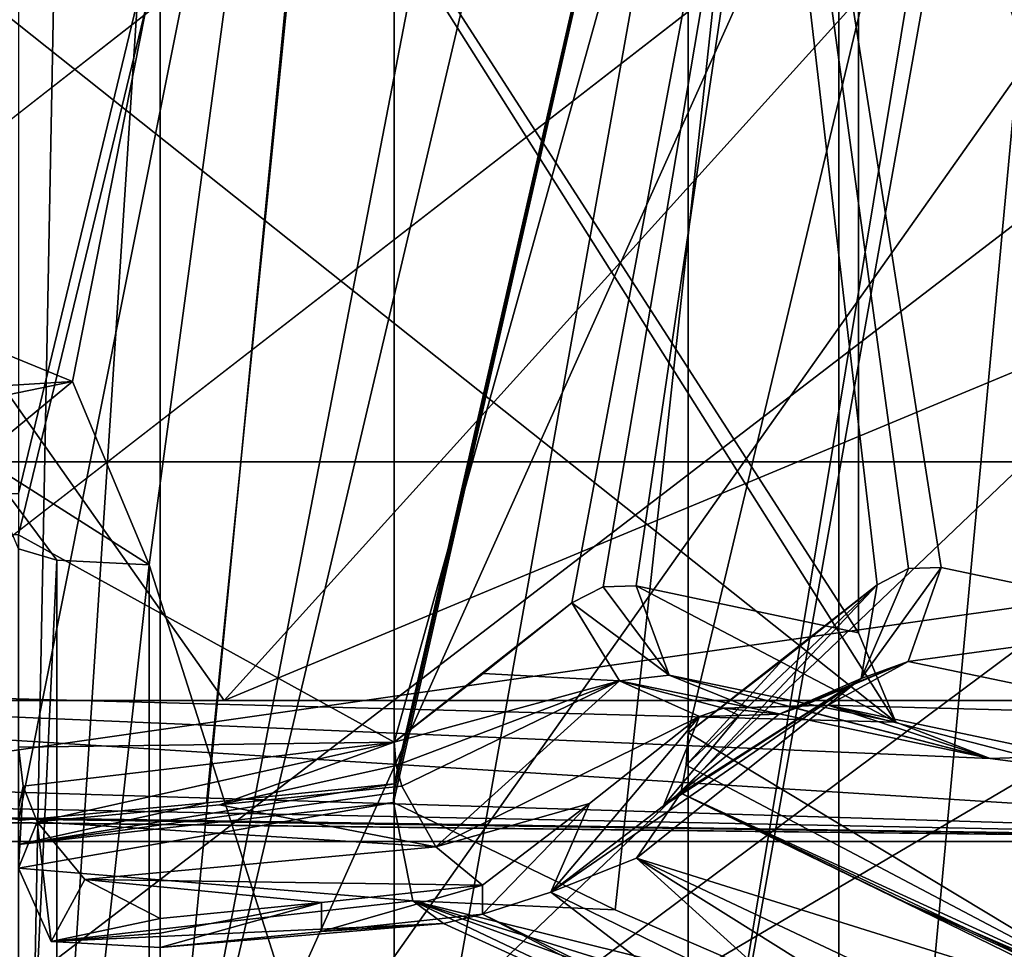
# Model space of a CAD drawing. Header units: millimetres. Extents: x -110 to 100, y -43 to 80.
# Tile 544 of 656: x -64.199 to -63.445, y 25.74 to 26.452. Entities that reach past the tile are written whole.
import ezdxf

# ---------------------------------------------------------------- set-up
doc = ezdxf.new("R2010")
doc.units = ezdxf.units.MM
doc.header["$LTSCALE"] = 65.185185
for name, color, linetype in [('1023', 7, 'CONTINUOUS'), ('1024', 7, 'CONTINUOUS'), ('1026', 7, 'CONTINUOUS'), ('1079', 7, 'CONTINUOUS'), ('1088', 7, 'CONTINUOUS'), ('328', 7, 'CONTINUOUS'), ('337', 7, 'CONTINUOUS'), ('4520', 7, 'CONTINUOUS'), ('4726', 7, 'CONTINUOUS'), ('5211', 7, 'CONTINUOUS'), ('5216', 7, 'CONTINUOUS'), ('5221', 7, 'CONTINUOUS'), ('5223', 7, 'CONTINUOUS'), ('5225', 7, 'CONTINUOUS'), ('5228', 7, 'CONTINUOUS'), ('5230', 7, 'CONTINUOUS'), ('5233', 7, 'CONTINUOUS'), ('5235', 7, 'CONTINUOUS'), ('5236', 7, 'CONTINUOUS'), ('5238', 7, 'CONTINUOUS'), ('5240', 7, 'CONTINUOUS'), ('5241', 7, 'CONTINUOUS'), ('5243', 7, 'CONTINUOUS'), ('5350', 7, 'CONTINUOUS'), ('5378', 7, 'CONTINUOUS'), ('5428', 7, 'CONTINUOUS'), ('5871', 7, 'CONTINUOUS'), ('5872', 7, 'CONTINUOUS'), ('5879', 7, 'CONTINUOUS'), ('5880', 7, 'CONTINUOUS'), ('5931', 7, 'CONTINUOUS'), ('5932', 7, 'CONTINUOUS'), ('5942', 7, 'CONTINUOUS'), ('5943', 7, 'CONTINUOUS'), ('5946', 7, 'CONTINUOUS'), ('5947', 7, 'CONTINUOUS')]:
    doc.layers.add(name, color=color, linetype=linetype)

msp = doc.modelspace()

# ---------------------------------------------------------------- linework, layer by layer
at = {"layer": '1023', "linetype": 'CONTINUOUS'}
for points in [[(-65.5, 25, 168.05), (-61.51355, 25.93103, 168.05), (-65.5, 25.93103, 172.03645), (-65.5, 25, 168.05)], [(-65.5, 25.93103, 172.03645), (-61.51355, 25.93103, 168.05), (-64.04247, 25.93103, 171.76044), (-65.5, 25.93103, 172.03645)], [(-64.04247, 25.93103, 171.76044), (-61.51355, 25.93103, 168.05), (-62.76137, 25.93103, 170.94684), (-64.04247, 25.93103, 171.76044)]]:
    msp.add_3dface(points, dxfattribs=at)
at = {"layer": '1024', "linetype": 'CONTINUOUS'}
for points in [[(-65.5, 25, 87.05), (-61.51355, 25.93103, 87.05), (-65.5, 25, 168.05), (-65.5, 25, 87.05)], [(-61.51355, 25.93103, 87.05), (-61.51355, 25.93103, 168.05), (-65.5, 25, 168.05), (-61.51355, 25.93103, 87.05)]]:
    msp.add_3dface(points, dxfattribs=at)
at = {"layer": '1026', "linetype": 'CONTINUOUS'}
for points in [[(-62.17192, 28, 180.4566), (-65.5, 28, 180.89523), (-64.04247, 25.93103, 171.76044), (-62.17192, 28, 180.4566)], [(-65.5, 28, 180.89523), (-65.5, 25.93103, 172.03645), (-64.04247, 25.93103, 171.76044), (-65.5, 28, 180.89523)], [(-59.071, 28, 179.17061), (-62.17192, 28, 180.4566), (-64.04247, 25.93103, 171.76044), (-59.071, 28, 179.17061)], [(-59.071, 28, 179.17061), (-64.04247, 25.93103, 171.76044), (-62.76137, 25.93103, 170.94684), (-59.071, 28, 179.17061)]]:
    msp.add_3dface(points, dxfattribs=at)
at = {"layer": '1079', "color": 7, "linetype": 'CONTINUOUS', "true_color": 0x858787}
for points in [[(-62.65485, 26.11376, 274.72482), (-68.07247, 25.34019, 275.66535), (-68.34515, 26.11376, 274.72482), (-62.65485, 26.11376, 274.72482)], [(-62.92753, 25.34019, 275.66535), (-68.07247, 25.34019, 275.66535), (-62.65485, 26.11376, 274.72482), (-62.92753, 25.34019, 275.66535)]]:
    msp.add_3dface(points, dxfattribs=at)
at = {"layer": '1088', "color": 7, "linetype": 'CONTINUOUS', "true_color": 0x858787}
for points in [[(-68.43566, 26.78165, 274.36216), (-62.56434, 26.78165, 274.36216), (-68.34515, 26.11376, 274.72482), (-68.43566, 26.78165, 274.36216)], [(-62.56434, 26.78165, 274.36216), (-62.65485, 26.11376, 274.72482), (-68.34515, 26.11376, 274.72482), (-62.56434, 26.78165, 274.36216)]]:
    msp.add_3dface(points, dxfattribs=at)
at = {"layer": '328', "linetype": 'CONTINUOUS'}
for points in [[(-109.5, -10, 87.05), (98.5, -10, 87.05), (-85.25882, 28.03408, 87.05), (-109.5, -10, 87.05)], [(98.5, -10, 87.05), (-85, 28, 87.05), (-85.25882, 28.03408, 87.05), (98.5, -10, 87.05)], [(-85, 28, 87.05), (98.5, -10, 87.05), (-65.5, 25, 87.05), (-85, 28, 87.05)], [(-65.5, 25, 87.05), (98.5, -10, 87.05), (-61.51355, 25.93103, 87.05), (-65.5, 25, 87.05)]]:
    msp.add_3dface(points, dxfattribs=at)
at = {"layer": '337', "linetype": 'CONTINUOUS'}
for points in [[(16.41953, 34.51651, 84.55), (-107.5, -7.5, 84.55), (16.4169, 34.607, 84.55), (16.41953, 34.51651, 84.55)], [(16.4169, 34.607, 84.55), (-107.5, -7.5, 84.55), (-39.7766, 16.16667, 84.55), (16.4169, 34.607, 84.55)], [(16.42691, 34.42922, 84.55), (-107.5, -7.5, 84.55), (16.41953, 34.51651, 84.55), (16.42691, 34.42922, 84.55)], [(16.43915, 34.34503, 84.55), (-107.5, -7.5, 84.55), (16.42691, 34.42922, 84.55), (16.43915, 34.34503, 84.55)], [(16.45574, 34.26444, 84.55), (-107.5, -7.5, 84.55), (16.43915, 34.34503, 84.55), (16.45574, 34.26444, 84.55)], [(16.47656, 34.18764, 84.55), (-107.5, -7.5, 84.55), (16.45574, 34.26444, 84.55), (16.47656, 34.18764, 84.55)], [(16.5, 32.51281, 84.55), (-107.5, -7.5, 84.55), (16.47656, 34.18764, 84.55), (16.5, 32.51281, 84.55)], [(16.5, 32.0142, 84.55), (-107.5, -7.5, 84.55), (16.5, 32.51281, 84.55), (16.5, 32.0142, 84.55)], [(-107.5, -7.5, 84.55), (-61.26192, 28.67946, 84.55), (-56, 32.41667, 84.55), (-107.5, -7.5, 84.55)], [(-56, 32, 84.55), (-107.5, -7.5, 84.55), (-56, 32.41667, 84.55), (-56, 32, 84.55)], [(16.5, 29.9865, 84.55), (-107.5, -7.5, 84.55), (16.5, 32.0142, 84.55), (16.5, 29.9865, 84.55)], [(-56, 27.41667, 84.55), (-107.5, -7.5, 84.55), (-56, 32, 84.55), (-56, 27.41667, 84.55)], [(16.5, 29.48788, 84.55), (-107.5, -7.5, 84.55), (16.5, 29.9865, 84.55), (16.5, 29.48788, 84.55)], [(16.5, 27.46018, 84.55), (-107.5, -7.5, 84.55), (16.5, 29.48788, 84.55), (16.5, 27.46018, 84.55)], [(-51.53191, 25.75, 84.55), (-107.5, -7.5, 84.55), (-51.53191, 28.875, 84.55), (-51.53191, 25.75, 84.55)], [(-51.53191, 28.875, 84.55), (-107.5, -7.5, 84.55), (-56, 26.79167, 84.55), (-51.53191, 28.875, 84.55)], [(-61.26192, 28.67946, 84.55), (-107.5, -7.5, 84.55), (-63.2715, 27.65356, 84.55), (-61.26192, 28.67946, 84.55)], [(-107.5, -7.5, 84.55), (-51, 25.75, 84.55), (-42.5, 28, 84.55), (-107.5, -7.5, 84.55)], [(-42.5, 25.91667, 84.55), (-107.5, -7.5, 84.55), (-42.5, 28, 84.55), (-42.5, 25.91667, 84.55)], [(-63.2715, 27.65356, 84.55), (-107.5, -7.5, 84.55), (-65.50001, 27.30001, 84.55), (-63.2715, 27.65356, 84.55)], [(-107.5, -7.5, 84.55), (16.5, 27.46018, 84.55), (16.5, 26.96157, 84.55), (-107.5, -7.5, 84.55)], [(-56, 26.79167, 84.55), (-107.5, -7.5, 84.55), (-56, 27.41667, 84.55), (-56, 26.79167, 84.55)], [(16.5, 25.60699, 84.55), (-107.5, -7.5, 84.55), (16.5, 26.96157, 84.55), (16.5, 25.60699, 84.55)], [(-107.5, -7.5, 84.55), (-42.5, 25.91667, 84.55), (-42.5, 25.5, 84.55), (-107.5, -7.5, 84.55)], [(-51, 25.75, 84.55), (-107.5, -7.5, 84.55), (-51.53191, 25.75, 84.55), (-51, 25.75, 84.55)]]:
    msp.add_3dface(points, dxfattribs=at)
at = {"layer": '4520', "color": 7, "linetype": 'CONTINUOUS', "true_color": 0x858787}
for points in [[(-68.00574, 25.57577, 275.84333), (-62.99426, 25.57577, 275.84333), (-68.02776, 25.82284, 275.74471), (-68.00574, 25.57577, 275.84333)], [(-68.02776, 25.82284, 275.74471), (-62.99426, 25.57577, 275.84333), (-62.97224, 25.82284, 275.74471), (-68.02776, 25.82284, 275.74471)]]:
    msp.add_3dface(points, dxfattribs=at)
at = {"layer": '4726', "color": 7, "linetype": 'CONTINUOUS', "true_color": 0x858787}
for points in [[(-64.3, 26.23329, 277.59815), (-64.15858, 26.17515, 277.60529), (-64.3, 26.16668, 277.63584), (-64.3, 26.23329, 277.59815)], [(-64.22929, 26.11715, 277.71316), (-64.3, 26.14622, 277.70959), (-64.15858, 26.17515, 277.60529), (-64.22929, 26.11715, 277.71316)], [(-64.15858, 26.17515, 277.60529), (-64.3, 26.14622, 277.70959), (-64.3, 26.16668, 277.63584), (-64.15858, 26.17515, 277.60529)], [(-64.1, 26.03478, 277.62252), (-64.22929, 26.11715, 277.71316), (-64.15858, 26.17515, 277.60529), (-64.1, 26.03478, 277.62252)], [(-64.2, 26.04697, 277.72178), (-64.22929, 26.11715, 277.71316), (-64.17071, 26.03835, 277.6516), (-64.2, 26.04697, 277.72178)], [(-64.22929, 26.11715, 277.71316), (-64.1, 26.03478, 277.62252), (-64.17071, 26.03835, 277.6516), (-64.22929, 26.11715, 277.71316)]]:
    msp.add_3dface(points, dxfattribs=at)
at = {"layer": '5211', "color": 7, "linetype": 'CONTINUOUS', "true_color": 0x858787}
for points in [[(-64.16763, 26.75782, 289.32776), (-64.2, 26.82301, 289.29346), (-64.2, 25.06508, 283.67582), (-64.16763, 26.75782, 289.32776)], [(-64.09146, 26.73484, 289.33985), (-64.16763, 26.75782, 289.32776), (-64.2, 25.06508, 283.67582), (-64.09146, 26.73484, 289.33985)], [(-64.09146, 26.73484, 289.33985), (-64.2, 25.06508, 283.67582), (-64.09142, 25.48103, 286.21775), (-64.09146, 26.73484, 289.33985)]]:
    msp.add_3dface(points, dxfattribs=at)
at = {"layer": '5216', "color": 7, "linetype": 'CONTINUOUS', "true_color": 0x858787}
for points in [[(-64.2, 26.04697, 277.72178), (-64.17071, 26.03835, 277.6516), (-64.2, 25.41176, 277.79977), (-64.2, 26.04697, 277.72178)], [(-64.2, 25.41176, 277.79977), (-64.17071, 26.03835, 277.6516), (-64.17071, 25.40315, 277.72959), (-64.2, 25.41176, 277.79977)], [(-64.17071, 26.03835, 277.6516), (-64.1, 26.03478, 277.62252), (-64.17071, 25.40315, 277.72959), (-64.17071, 26.03835, 277.6516)], [(-64.1, 26.03478, 277.62252), (-64.1, 25.39958, 277.70052), (-64.17071, 25.40315, 277.72959), (-64.1, 26.03478, 277.62252)]]:
    msp.add_3dface(points, dxfattribs=at)
at = {"layer": '5221', "color": 7, "linetype": 'CONTINUOUS', "true_color": 0x858787}
for points in [[(-63.91287, 25.85287, 276.45498), (-63.89787, 25.77752, 276.41676), (-63.74292, 25.77062, 276.76165), (-63.91287, 25.85287, 276.45498)], [(-63.5257, 25.60087, 277.04977), (-63.56709, 25.65641, 277.06659), (-63.89787, 25.77752, 276.41676), (-63.5257, 25.60087, 277.04977)], [(-63.87442, 25.76022, 276.37296), (-63.5257, 25.60087, 277.04977), (-63.89787, 25.77752, 276.41676), (-63.87442, 25.76022, 276.37296)], [(-63.89787, 25.77752, 276.41676), (-63.56709, 25.65641, 277.06659), (-63.57047, 25.67564, 277.07013), (-63.89787, 25.77752, 276.41676)], [(-63.74292, 25.77062, 276.76165), (-63.89787, 25.77752, 276.41676), (-63.57165, 25.69647, 277.06963), (-63.74292, 25.77062, 276.76165)], [(-63.57165, 25.69647, 277.06963), (-63.89787, 25.77752, 276.41676), (-63.57047, 25.67564, 277.07013), (-63.57165, 25.69647, 277.06963)], [(-63.84452, 25.76728, 276.32171), (-63.5257, 25.60087, 277.04977), (-63.87442, 25.76022, 276.37296), (-63.84452, 25.76728, 276.32171)], [(-63.5257, 25.60087, 277.04977), (-63.84452, 25.76728, 276.32171), (-63.63983, 25.6675, 276.69117), (-63.5257, 25.60087, 277.04977)]]:
    msp.add_3dface(points, dxfattribs=at)
at = {"layer": '5223', "color": 7, "linetype": 'CONTINUOUS', "true_color": 0x858787}
for points in [[(-64.05607, 25.85244, 276.45605), (-64.2, 25.82071, 276.45825), (-63.91229, 25.86719, 276.45424), (-64.05607, 25.85244, 276.45605)], [(-63.91229, 25.86719, 276.45424), (-64.2, 25.82071, 276.45825), (-63.91243, 25.86008, 276.45486), (-63.91229, 25.86719, 276.45424)], [(-64.2, 25.82071, 276.45825), (-63.91287, 25.85287, 276.45498), (-63.91243, 25.86008, 276.45486), (-64.2, 25.82071, 276.45825)], [(-63.89787, 25.77752, 276.41676), (-63.91287, 25.85287, 276.45498), (-64.2, 25.80253, 276.45547), (-63.89787, 25.77752, 276.41676)], [(-64.2, 25.80253, 276.45547), (-63.91287, 25.85287, 276.45498), (-64.2, 25.82071, 276.45825), (-64.2, 25.80253, 276.45547)], [(-64.2, 25.8391, 276.45769), (-64.2, 25.82071, 276.45825), (-64.05607, 25.85244, 276.45605), (-64.2, 25.8391, 276.45769)], [(-64.17483, 25.74629, 276.41472), (-63.89787, 25.77752, 276.41676), (-64.2, 25.80253, 276.45547), (-64.17483, 25.74629, 276.41472)], [(-63.87442, 25.76022, 276.37296), (-63.89787, 25.77752, 276.41676), (-64.17483, 25.74629, 276.41472), (-63.87442, 25.76022, 276.37296)], [(-63.84452, 25.76728, 276.32171), (-63.87442, 25.76022, 276.37296), (-63.96788, 25.75406, 276.32333), (-63.84452, 25.76728, 276.32171)], [(-64.09146, 25.74184, 276.32483), (-63.87442, 25.76022, 276.37296), (-64.17483, 25.74629, 276.41472), (-64.09146, 25.74184, 276.32483)], [(-63.87442, 25.76022, 276.37296), (-64.09146, 25.74184, 276.32483), (-63.96788, 25.75406, 276.32333), (-63.87442, 25.76022, 276.37296)]]:
    msp.add_3dface(points, dxfattribs=at)
at = {"layer": '5225', "color": 7, "linetype": 'CONTINUOUS', "true_color": 0x858787}
for points in [[(-64.2, 25.89516, 276.18885), (-64.19628, 25.86518, 276.19253), (-64.2, 25.84827, 276.32196), (-64.2, 25.89516, 276.18885)], [(-64.18567, 25.83789, 276.19588), (-64.2, 25.80253, 276.45547), (-64.19628, 25.86518, 276.19253), (-64.18567, 25.83789, 276.19588)], [(-64.19628, 25.86518, 276.19253), (-64.2, 25.80253, 276.45547), (-64.2, 25.84827, 276.32196), (-64.19628, 25.86518, 276.19253)], [(-64.17483, 25.74629, 276.41472), (-64.2, 25.80253, 276.45547), (-64.18567, 25.83789, 276.19588), (-64.17483, 25.74629, 276.41472)], [(-64.14919, 25.79371, 276.21435), (-64.17483, 25.74629, 276.41472), (-64.18567, 25.83789, 276.19588), (-64.14919, 25.79371, 276.21435)], [(-64.09146, 25.76389, 276.26131), (-64.17483, 25.74629, 276.41472), (-64.14919, 25.79371, 276.21435), (-64.09146, 25.76389, 276.26131)], [(-64.17483, 25.74629, 276.41472), (-64.09146, 25.76389, 276.26131), (-64.09146, 25.75284, 276.29306), (-64.17483, 25.74629, 276.41472)], [(-64.09146, 25.74184, 276.32483), (-64.17483, 25.74629, 276.41472), (-64.09146, 25.75284, 276.29306), (-64.09146, 25.74184, 276.32483)]]:
    msp.add_3dface(points, dxfattribs=at)
at = {"layer": '5228', "color": 7, "linetype": 'CONTINUOUS', "true_color": 0x858787}
for points in [[(-63.90633, 25.86541, 276.19251), (-63.88026, 25.81882, 276.21245), (-64.04593, 25.85099, 276.19428), (-63.90633, 25.86541, 276.19251)], [(-63.88026, 25.81882, 276.21245), (-64.18567, 25.83789, 276.19588), (-64.04593, 25.85099, 276.19428), (-63.88026, 25.81882, 276.21245)], [(-64.14919, 25.79371, 276.21435), (-64.18567, 25.83789, 276.19588), (-63.88026, 25.81882, 276.21245), (-64.14919, 25.79371, 276.21435)], [(-63.84452, 25.78939, 276.25818), (-64.14919, 25.79371, 276.21435), (-63.88026, 25.81882, 276.21245), (-63.84452, 25.78939, 276.25818)], [(-64.09146, 25.76389, 276.26131), (-64.14919, 25.79371, 276.21435), (-63.96788, 25.77613, 276.2598), (-64.09146, 25.76389, 276.26131)], [(-64.14919, 25.79371, 276.21435), (-63.84452, 25.78939, 276.25818), (-63.96788, 25.77613, 276.2598), (-64.14919, 25.79371, 276.21435)]]:
    msp.add_3dface(points, dxfattribs=at)
at = {"layer": '5230', "color": 7, "linetype": 'CONTINUOUS', "true_color": 0x858787}
for points in [[(-63.77613, 26.00562, 275.93769), (-63.73979, 25.94588, 275.93128), (-63.84405, 25.95164, 276.06284), (-63.77613, 26.00562, 275.93769)], [(-63.84405, 25.95164, 276.06284), (-63.73979, 25.94588, 275.93128), (-63.91229, 25.89899, 276.18838), (-63.84405, 25.95164, 276.06284)], [(-63.91229, 25.89899, 276.18838), (-63.73979, 25.94588, 275.93128), (-63.91072, 25.88122, 276.19056), (-63.91229, 25.89899, 276.18838)], [(-63.73979, 25.94588, 275.93128), (-63.90633, 25.86541, 276.19251), (-63.91072, 25.88122, 276.19056), (-63.73979, 25.94588, 275.93128)], [(-63.88026, 25.81882, 276.21245), (-63.90633, 25.86541, 276.19251), (-63.73979, 25.94588, 275.93128), (-63.88026, 25.81882, 276.21245)], [(-63.67849, 25.91859, 275.95258), (-63.88026, 25.81882, 276.21245), (-63.73979, 25.94588, 275.93128), (-63.67849, 25.91859, 275.95258)], [(-63.88026, 25.81882, 276.21245), (-63.67849, 25.91859, 275.95258), (-63.76256, 25.852, 276.10747), (-63.88026, 25.81882, 276.21245)], [(-63.84452, 25.78939, 276.25818), (-63.88026, 25.81882, 276.21245), (-63.76256, 25.852, 276.10747), (-63.84452, 25.78939, 276.25818)]]:
    msp.add_3dface(points, dxfattribs=at)
at = {"layer": '5233', "color": 7, "linetype": 'CONTINUOUS', "true_color": 0x858787}
for points in [[(-63.70172, 25.95037, 275.87346), (-63.77613, 26.00562, 275.93769), (-63.75227, 26.01809, 275.89452), (-63.70172, 25.95037, 275.87346)], [(-63.72701, 26.01869, 275.85036), (-63.70172, 25.95037, 275.87346), (-63.75227, 26.01809, 275.89452), (-63.72701, 26.01869, 275.85036)], [(-63.73979, 25.94588, 275.93128), (-63.77613, 26.00562, 275.93769), (-63.70172, 25.95037, 275.87346), (-63.73979, 25.94588, 275.93128)], [(-63.6404, 25.92553, 275.91218), (-63.73979, 25.94588, 275.93128), (-63.70172, 25.95037, 275.87346), (-63.6404, 25.92553, 275.91218)], [(-63.67849, 25.91859, 275.95258), (-63.73979, 25.94588, 275.93128), (-63.6601, 25.925, 275.93274), (-63.67849, 25.91859, 275.95258)], [(-63.73979, 25.94588, 275.93128), (-63.6404, 25.92553, 275.91218), (-63.6601, 25.925, 275.93274), (-63.73979, 25.94588, 275.93128)]]:
    msp.add_3dface(points, dxfattribs=at)
at = {"layer": '5235', "color": 7, "linetype": 'CONTINUOUS', "true_color": 0x858787}
for points in [[(-63.70172, 25.95037, 275.87346), (-63.72701, 26.01869, 275.85036), (-63.52792, 25.91421, 275.57322), (-63.70172, 25.95037, 275.87346)], [(-63.52792, 25.91421, 275.57322), (-63.72701, 26.01869, 275.85036), (-63.55674, 25.98275, 275.55765), (-63.52792, 25.91421, 275.57322)], [(-63.6404, 25.92553, 275.91218), (-63.70172, 25.95037, 275.87346), (-63.4559, 25.88658, 275.59499), (-63.6404, 25.92553, 275.91218)], [(-63.4559, 25.88658, 275.59499), (-63.70172, 25.95037, 275.87346), (-63.52792, 25.91421, 275.57322), (-63.4559, 25.88658, 275.59499)]]:
    msp.add_3dface(points, dxfattribs=at)
at = {"layer": '5236', "color": 7, "linetype": 'CONTINUOUS', "true_color": 0x858787}
for points in [[(-63.6601, 25.925, 275.93274), (-63.6404, 25.92553, 275.91218), (-63.59926, 25.92683, 275.94765), (-63.6601, 25.925, 275.93274)], [(-63.61743, 25.92042, 275.96744), (-63.6601, 25.925, 275.93274), (-63.59926, 25.92683, 275.94765), (-63.61743, 25.92042, 275.96744)], [(-63.6404, 25.92553, 275.91218), (-63.6101, 25.92644, 275.9196), (-63.59926, 25.92683, 275.94765), (-63.6404, 25.92553, 275.91218)], [(-63.6101, 25.92644, 275.9196), (-63.57983, 25.92736, 275.92714), (-63.59926, 25.92683, 275.94765), (-63.6101, 25.92644, 275.9196)], [(-63.67849, 25.91859, 275.95258), (-63.6601, 25.925, 275.93274), (-63.64795, 25.9195, 275.95995), (-63.67849, 25.91859, 275.95258)], [(-63.64795, 25.9195, 275.95995), (-63.6601, 25.925, 275.93274), (-63.61743, 25.92042, 275.96744), (-63.64795, 25.9195, 275.95995)]]:
    msp.add_3dface(points, dxfattribs=at)
at = {"layer": '5238', "color": 7, "linetype": 'CONTINUOUS', "true_color": 0x858787}
for points in [[(-63.49322, 26.03271, 275.96458), (-63.51843, 26.03209, 276.00864), (-63.55448, 25.94765, 276.01352), (-63.49322, 26.03271, 275.96458)], [(-63.51851, 25.96084, 275.95869), (-63.49322, 26.03271, 275.96458), (-63.55448, 25.94765, 276.01352), (-63.51851, 25.96084, 275.95869)], [(-63.51843, 26.03209, 276.00864), (-63.54224, 26.01962, 276.05172), (-63.55448, 25.94765, 276.01352), (-63.51843, 26.03209, 276.00864)], [(-63.61743, 25.92042, 275.96744), (-63.59926, 25.92683, 275.94765), (-63.51851, 25.96084, 275.95869), (-63.61743, 25.92042, 275.96744)], [(-63.61743, 25.92042, 275.96744), (-63.51851, 25.96084, 275.95869), (-63.55448, 25.94765, 276.01352), (-63.61743, 25.92042, 275.96744)], [(-63.59926, 25.92683, 275.94765), (-63.57983, 25.92736, 275.92714), (-63.51851, 25.96084, 275.95869), (-63.59926, 25.92683, 275.94765)]]:
    msp.add_3dface(points, dxfattribs=at)
at = {"layer": '5240', "color": 7, "linetype": 'CONTINUOUS', "true_color": 0x858787}
for points in [[(-63.49322, 26.03271, 275.96458), (-63.51851, 25.96084, 275.95869), (-63.29598, 25.99108, 275.62549), (-63.49322, 26.03271, 275.96458)], [(-63.29598, 25.99108, 275.62549), (-63.51851, 25.96084, 275.95869), (-63.32449, 25.92056, 275.62616), (-63.29598, 25.99108, 275.62549)], [(-63.51851, 25.96084, 275.95869), (-63.57983, 25.92736, 275.92714), (-63.32449, 25.92056, 275.62616), (-63.51851, 25.96084, 275.95869)], [(-63.32449, 25.92056, 275.62616), (-63.57983, 25.92736, 275.92714), (-63.39573, 25.8885, 275.61065), (-63.32449, 25.92056, 275.62616)]]:
    msp.add_3dface(points, dxfattribs=at)
at = {"layer": '5241', "color": 7, "linetype": 'CONTINUOUS', "true_color": 0x858787}
for points in [[(-63.55448, 25.94765, 276.01352), (-63.54224, 26.01962, 276.05172), (-63.69273, 25.86006, 276.31435), (-63.55448, 25.94765, 276.01352)], [(-63.69273, 25.86006, 276.31435), (-63.54224, 26.01962, 276.05172), (-63.68862, 25.8814, 276.3189), (-63.69273, 25.86006, 276.31435)], [(-63.68862, 25.8814, 276.3189), (-63.54224, 26.01962, 276.05172), (-63.61423, 25.96228, 276.1844), (-63.68862, 25.8814, 276.3189)], [(-63.68712, 25.90603, 276.3185), (-63.68862, 25.8814, 276.3189), (-63.61423, 25.96228, 276.1844), (-63.68712, 25.90603, 276.3185)], [(-63.79224, 25.78422, 276.28922), (-63.55448, 25.94765, 276.01352), (-63.72658, 25.81024, 276.29748), (-63.79224, 25.78422, 276.28922)], [(-63.55448, 25.94765, 276.01352), (-63.79224, 25.78422, 276.28922), (-63.70597, 25.85014, 276.13058), (-63.55448, 25.94765, 276.01352)], [(-63.72658, 25.81024, 276.29748), (-63.55448, 25.94765, 276.01352), (-63.69273, 25.86006, 276.31435), (-63.72658, 25.81024, 276.29748)], [(-63.61743, 25.92042, 275.96744), (-63.55448, 25.94765, 276.01352), (-63.70597, 25.85014, 276.13058), (-63.61743, 25.92042, 275.96744)]]:
    msp.add_3dface(points, dxfattribs=at)
at = {"layer": '5243', "color": 7, "linetype": 'CONTINUOUS', "true_color": 0x858787}
for points in [[(-63.72658, 25.81024, 276.29748), (-63.69273, 25.86006, 276.31435), (-63.34699, 25.6911, 276.93932), (-63.72658, 25.81024, 276.29748)], [(-63.34699, 25.6911, 276.93932), (-63.69273, 25.86006, 276.31435), (-63.34661, 25.69589, 276.93873), (-63.34699, 25.6911, 276.93932)], [(-63.34661, 25.69589, 276.93873), (-63.69273, 25.86006, 276.31435), (-63.52029, 25.77625, 276.62555), (-63.34661, 25.69589, 276.93873)], [(-63.79224, 25.78422, 276.28922), (-63.72658, 25.81024, 276.29748), (-63.58746, 25.68419, 276.65887), (-63.79224, 25.78422, 276.28922)], [(-63.39144, 25.60014, 277.01124), (-63.72658, 25.81024, 276.29748), (-63.36137, 25.63788, 276.96108), (-63.39144, 25.60014, 277.01124)], [(-63.72658, 25.81024, 276.29748), (-63.39144, 25.60014, 277.01124), (-63.58746, 25.68419, 276.65887), (-63.72658, 25.81024, 276.29748)], [(-63.36137, 25.63788, 276.96108), (-63.72658, 25.81024, 276.29748), (-63.34699, 25.6911, 276.93932), (-63.36137, 25.63788, 276.96108)], [(-63.34648, 25.70077, 276.93813), (-63.34661, 25.69589, 276.93873), (-63.52029, 25.77625, 276.62555), (-63.34648, 25.70077, 276.93813)]]:
    msp.add_3dface(points, dxfattribs=at)
at = {"layer": '5350', "color": 7, "linetype": 'CONTINUOUS', "true_color": 0x858787}
for points in [[(-63.79224, 26.74995, 289.30759), (-63.84452, 26.75928, 289.33685), (-64.09142, 25.48103, 286.21775), (-63.79224, 26.74995, 289.30759)], [(-63.84452, 26.75928, 289.33685), (-63.96788, 26.74657, 289.33841), (-64.09142, 25.48103, 286.21775), (-63.84452, 26.75928, 289.33685)], [(-63.58784, 26.60249, 288.96898), (-63.79224, 26.74995, 289.30759), (-64.09142, 25.48103, 286.21775), (-63.58784, 26.60249, 288.96898)], [(-63.96788, 26.74657, 289.33841), (-64.09146, 26.73484, 289.33985), (-64.09142, 25.48103, 286.21775), (-63.96788, 26.74657, 289.33841)], [(-63.39144, 26.47153, 288.64235), (-63.58784, 26.60249, 288.96898), (-64.09142, 25.48103, 286.21775), (-63.39144, 26.47153, 288.64235)], [(-63.43396, 25.86894, 287.19586), (-62.58984, 26.60047, 288.62652), (-64.09142, 25.48103, 286.21775), (-63.43396, 25.86894, 287.19586)], [(-62.58984, 26.60047, 288.62652), (-62.99195, 26.53051, 288.63511), (-64.09142, 25.48103, 286.21775), (-62.58984, 26.60047, 288.62652)], [(-62.99195, 26.53051, 288.63511), (-63.39144, 26.47153, 288.64235), (-64.09142, 25.48103, 286.21775), (-62.99195, 26.53051, 288.63511)], [(-63.64795, 25.9195, 275.95995), (-63.61743, 25.92042, 275.96744), (-63.70597, 25.85014, 276.13058), (-63.64795, 25.9195, 275.95995)], [(-63.67849, 25.91859, 275.95258), (-63.64795, 25.9195, 275.95995), (-63.70597, 25.85014, 276.13058), (-63.67849, 25.91859, 275.95258)], [(-63.76256, 25.852, 276.10747), (-63.67849, 25.91859, 275.95258), (-63.79224, 25.78422, 276.28922), (-63.76256, 25.852, 276.10747)], [(-63.79224, 25.78422, 276.28922), (-63.67849, 25.91859, 275.95258), (-63.70597, 25.85014, 276.13058), (-63.79224, 25.78422, 276.28922)], [(-63.43401, 25.62427, 286.45656), (-63.43396, 25.86894, 287.19586), (-64.09142, 25.48103, 286.21775), (-63.43401, 25.62427, 286.45656)], [(-63.84452, 25.76728, 276.32171), (-63.84452, 25.78939, 276.25818), (-63.76256, 25.852, 276.10747), (-63.84452, 25.76728, 276.32171)], [(-63.84452, 25.76728, 276.32171), (-63.76256, 25.852, 276.10747), (-63.79224, 25.78422, 276.28922), (-63.84452, 25.76728, 276.32171)], [(-63.84452, 25.76728, 276.32171), (-63.96788, 25.75406, 276.32333), (-63.84452, 25.78939, 276.25818), (-63.84452, 25.76728, 276.32171)], [(-63.84452, 25.78939, 276.25818), (-63.96788, 25.75406, 276.32333), (-63.96788, 25.77613, 276.2598), (-63.84452, 25.78939, 276.25818)], [(-63.63983, 25.6675, 276.69117), (-63.84452, 25.76728, 276.32171), (-63.79224, 25.78422, 276.28922), (-63.63983, 25.6675, 276.69117)], [(-63.63983, 25.6675, 276.69117), (-63.79224, 25.78422, 276.28922), (-63.58746, 25.68419, 276.65887), (-63.63983, 25.6675, 276.69117)], [(-63.96788, 25.75406, 276.32333), (-64.09146, 25.74184, 276.32483), (-63.96788, 25.77613, 276.2598), (-63.96788, 25.75406, 276.32333)], [(-64.09146, 25.74184, 276.32483), (-64.09146, 25.75284, 276.29306), (-63.96788, 25.77613, 276.2598), (-64.09146, 25.74184, 276.32483)], [(-64.09146, 25.75284, 276.29306), (-64.09146, 25.76389, 276.26131), (-63.96788, 25.77613, 276.2598), (-64.09146, 25.75284, 276.29306)]]:
    msp.add_3dface(points, dxfattribs=at)
at = {"layer": '5378', "color": 7, "linetype": 'CONTINUOUS', "true_color": 0x858787}
for points in [[(-63.6404, 25.92553, 275.91218), (-63.4559, 25.88658, 275.59499), (-63.6101, 25.92644, 275.9196), (-63.6404, 25.92553, 275.91218)], [(-63.4559, 25.88658, 275.59499), (-63.57983, 25.92736, 275.92714), (-63.6101, 25.92644, 275.9196), (-63.4559, 25.88658, 275.59499)], [(-63.57983, 25.92736, 275.92714), (-63.4559, 25.88658, 275.59499), (-63.4258, 25.88754, 275.60276), (-63.57983, 25.92736, 275.92714)], [(-63.39573, 25.8885, 275.61065), (-63.57983, 25.92736, 275.92714), (-63.4258, 25.88754, 275.60276), (-63.39573, 25.8885, 275.61065)]]:
    msp.add_3dface(points, dxfattribs=at)
at = {"layer": '5428', "color": 7, "linetype": 'CONTINUOUS', "true_color": 0x858787}
for points in [[(-63.55674, 27.1738, 275.41141), (-64.31212, 27.15583, 275.26504), (-63.55674, 25.98275, 275.55765), (-63.55674, 27.1738, 275.41141)], [(-64.31212, 27.15583, 275.26504), (-65.07802, 27.14659, 275.18979), (-63.52792, 25.91421, 275.57322), (-64.31212, 27.15583, 275.26504)], [(-64.31212, 27.15583, 275.26504), (-63.52792, 25.91421, 275.57322), (-63.55674, 25.98275, 275.55765), (-64.31212, 27.15583, 275.26504)], [(-65.07802, 27.14659, 275.18979), (-65.07802, 25.95554, 275.33603), (-63.52792, 25.91421, 275.57322), (-65.07802, 27.14659, 275.18979)], [(-62.97224, 25.82284, 275.74471), (-65.07802, 25.95554, 275.33603), (-65.10888, 25.88864, 275.3427), (-62.97224, 25.82284, 275.74471)], [(-65.07802, 25.95554, 275.33603), (-62.97224, 25.82284, 275.74471), (-63.4559, 25.88658, 275.59499), (-65.07802, 25.95554, 275.33603)], [(-65.07802, 25.95554, 275.33603), (-63.4559, 25.88658, 275.59499), (-63.52792, 25.91421, 275.57322), (-65.07802, 25.95554, 275.33603)], [(-62.97224, 25.82284, 275.74471), (-67.47208, 25.91421, 275.57322), (-67.5441, 25.88658, 275.59499), (-62.97224, 25.82284, 275.74471)], [(-62.97224, 25.82284, 275.74471), (-65.80347, 25.85564, 275.343), (-67.47208, 25.91421, 275.57322), (-62.97224, 25.82284, 275.74471)], [(-62.97224, 25.82284, 275.74471), (-65.10888, 25.88864, 275.3427), (-65.19653, 25.85564, 275.343), (-62.97224, 25.82284, 275.74471)], [(-68.02776, 25.82284, 275.74471), (-62.97224, 25.82284, 275.74471), (-67.60427, 25.8885, 275.61065), (-68.02776, 25.82284, 275.74471)], [(-67.60427, 25.8885, 275.61065), (-62.97224, 25.82284, 275.74471), (-67.5742, 25.88754, 275.60276), (-67.60427, 25.8885, 275.61065)], [(-62.97224, 25.82284, 275.74471), (-67.5441, 25.88658, 275.59499), (-67.5742, 25.88754, 275.60276), (-62.97224, 25.82284, 275.74471)], [(-63.4559, 25.88658, 275.59499), (-62.97224, 25.82284, 275.74471), (-63.4258, 25.88754, 275.60276), (-63.4559, 25.88658, 275.59499)], [(-65.80347, 25.85564, 275.343), (-62.97224, 25.82284, 275.74471), (-65.76817, 25.85549, 275.34177), (-65.80347, 25.85564, 275.343)], [(-62.97224, 25.82284, 275.74471), (-65.73285, 25.85536, 275.3407), (-65.76817, 25.85549, 275.34177), (-62.97224, 25.82284, 275.74471)], [(-65.73285, 25.85536, 275.3407), (-62.97224, 25.82284, 275.74471), (-65.26715, 25.85536, 275.3407), (-65.73285, 25.85536, 275.3407)], [(-65.26715, 25.85536, 275.3407), (-62.97224, 25.82284, 275.74471), (-65.23183, 25.85549, 275.34177), (-65.26715, 25.85536, 275.3407)], [(-62.97224, 25.82284, 275.74471), (-65.19653, 25.85564, 275.343), (-65.23183, 25.85549, 275.34177), (-62.97224, 25.82284, 275.74471)]]:
    msp.add_3dface(points, dxfattribs=at)
at = {"layer": '5871', "color": 7, "linetype": 'CONTINUOUS', "true_color": 0x858787}
for points in [[(-63.29598, 27.18213, 275.47924), (-63.68712, 27.2647, 276.15167), (-63.29598, 25.99108, 275.62549), (-63.29598, 27.18213, 275.47924)], [(-63.68712, 27.2647, 276.15167), (-63.54224, 26.01962, 276.05172), (-63.51843, 26.03209, 276.00864), (-63.68712, 27.2647, 276.15167)], [(-63.54224, 26.01962, 276.05172), (-63.68712, 27.2647, 276.15167), (-63.68712, 25.90603, 276.3185), (-63.54224, 26.01962, 276.05172)], [(-63.68712, 27.2647, 276.15167), (-63.51843, 26.03209, 276.00864), (-63.49322, 26.03271, 275.96458), (-63.68712, 27.2647, 276.15167)], [(-63.68712, 27.2647, 276.15167), (-63.49322, 26.03271, 275.96458), (-63.29598, 25.99108, 275.62549), (-63.68712, 27.2647, 276.15167)], [(-63.54224, 26.01962, 276.05172), (-63.68712, 25.90603, 276.3185), (-63.61423, 25.96228, 276.1844), (-63.54224, 26.01962, 276.05172)]]:
    msp.add_3dface(points, dxfattribs=at)
at = {"layer": '5872', "color": 7, "linetype": 'CONTINUOUS', "true_color": 0x858787}
for points in [[(-63.68712, 27.2647, 276.15167), (-63.34648, 27.3366, 276.73727), (-63.68712, 25.90603, 276.3185), (-63.68712, 27.2647, 276.15167)], [(-63.68712, 25.90603, 276.3185), (-63.34648, 27.3366, 276.73727), (-63.34648, 25.70077, 276.93813), (-63.68712, 25.90603, 276.3185)], [(-63.68862, 25.8814, 276.3189), (-63.68712, 25.90603, 276.3185), (-63.34648, 25.70077, 276.93813), (-63.68862, 25.8814, 276.3189)], [(-63.69273, 25.86006, 276.31435), (-63.68862, 25.8814, 276.3189), (-63.34648, 25.70077, 276.93813), (-63.69273, 25.86006, 276.31435)], [(-63.69273, 25.86006, 276.31435), (-63.34648, 25.70077, 276.93813), (-63.52029, 25.77625, 276.62555), (-63.69273, 25.86006, 276.31435)]]:
    msp.add_3dface(points, dxfattribs=at)
at = {"layer": '5879', "color": 7, "linetype": 'CONTINUOUS', "true_color": 0x858787}
for points in [[(-63.34648, 27.36828, 276.99534), (-63.68712, 27.44019, 277.58094), (-63.68712, 25.45614, 277.82455), (-63.34648, 27.36828, 276.99534)], [(-63.34648, 27.36828, 276.99534), (-63.68712, 25.45614, 277.82455), (-63.51455, 25.55673, 277.51105), (-63.34648, 27.36828, 276.99534)], [(-63.34648, 27.36828, 276.99534), (-63.51455, 25.55673, 277.51105), (-63.34648, 25.69698, 277.20055), (-63.34648, 27.36828, 276.99534)]]:
    msp.add_3dface(points, dxfattribs=at)
at = {"layer": '5880', "color": 7, "linetype": 'CONTINUOUS', "true_color": 0x858787}
for points in [[(-63.68712, 27.44019, 277.58094), (-63.34648, 27.51209, 278.16654), (-63.68712, 25.45614, 277.82455), (-63.68712, 27.44019, 277.58094)], [(-63.34648, 27.51209, 278.16654), (-63.3465, 25.32354, 278.43523), (-63.68712, 25.45614, 277.82455), (-63.34648, 27.51209, 278.16654)]]:
    msp.add_3dface(points, dxfattribs=at)
at = {"layer": '5931', "color": 7, "linetype": 'CONTINUOUS', "true_color": 0x858787}
for points in [[(-64.59356, 27.24885, 276.02264), (-63.91229, 27.24885, 276.02264), (-64.59356, 26.0578, 276.16888), (-64.59356, 27.24885, 276.02264)], [(-64.59356, 26.0578, 276.16888), (-63.91229, 27.24885, 276.02264), (-64.2, 26.0578, 276.16888), (-64.59356, 26.0578, 276.16888)], [(-64.2, 26.0578, 276.16888), (-63.91229, 27.24885, 276.02264), (-63.91229, 25.89899, 276.18838), (-64.2, 26.0578, 276.16888)], [(-64.2, 25.89516, 276.18885), (-64.2, 26.0578, 276.16888), (-63.91229, 25.89899, 276.18838), (-64.2, 25.89516, 276.18885)], [(-64.19628, 25.86518, 276.19253), (-64.2, 25.89516, 276.18885), (-63.91229, 25.89899, 276.18838), (-64.19628, 25.86518, 276.19253)], [(-64.18567, 25.83789, 276.19588), (-64.19628, 25.86518, 276.19253), (-63.91229, 25.89899, 276.18838), (-64.18567, 25.83789, 276.19588)], [(-64.04593, 25.85099, 276.19428), (-64.18567, 25.83789, 276.19588), (-63.91229, 25.89899, 276.18838), (-64.04593, 25.85099, 276.19428)], [(-64.04593, 25.85099, 276.19428), (-63.91229, 25.89899, 276.18838), (-63.91072, 25.88122, 276.19056), (-64.04593, 25.85099, 276.19428)], [(-63.90633, 25.86541, 276.19251), (-64.04593, 25.85099, 276.19428), (-63.91072, 25.88122, 276.19056), (-63.90633, 25.86541, 276.19251)]]:
    msp.add_3dface(points, dxfattribs=at)
at = {"layer": '5932', "color": 7, "linetype": 'CONTINUOUS', "true_color": 0x858787}
for points in [[(-63.91229, 27.24885, 276.02264), (-63.55674, 27.1738, 275.41141), (-63.91229, 25.89899, 276.18838), (-63.91229, 27.24885, 276.02264)], [(-63.55674, 27.1738, 275.41141), (-63.77613, 26.00562, 275.93769), (-63.91229, 25.89899, 276.18838), (-63.55674, 27.1738, 275.41141)], [(-63.77613, 26.00562, 275.93769), (-63.55674, 27.1738, 275.41141), (-63.75227, 26.01809, 275.89452), (-63.77613, 26.00562, 275.93769)], [(-63.55674, 27.1738, 275.41141), (-63.72701, 26.01869, 275.85036), (-63.75227, 26.01809, 275.89452), (-63.55674, 27.1738, 275.41141)], [(-63.72701, 26.01869, 275.85036), (-63.55674, 27.1738, 275.41141), (-63.55674, 25.98275, 275.55765), (-63.72701, 26.01869, 275.85036)], [(-63.77613, 26.00562, 275.93769), (-63.84405, 25.95164, 276.06284), (-63.91229, 25.89899, 276.18838), (-63.77613, 26.00562, 275.93769)]]:
    msp.add_3dface(points, dxfattribs=at)
at = {"layer": '5942', "color": 7, "linetype": 'CONTINUOUS', "true_color": 0x858787}
for points in [[(-63.57165, 27.35244, 276.86631), (-63.91287, 25.85287, 276.45498), (-63.74292, 25.77062, 276.76165), (-63.57165, 27.35244, 276.86631)], [(-63.91287, 25.85287, 276.45498), (-63.57165, 27.35244, 276.86631), (-63.91243, 25.86008, 276.45486), (-63.91287, 25.85287, 276.45498)], [(-63.57165, 27.35244, 276.86631), (-63.91229, 25.86719, 276.45424), (-63.91243, 25.86008, 276.45486), (-63.57165, 27.35244, 276.86631)], [(-63.57165, 27.35244, 276.86631), (-63.91229, 27.28054, 276.2807), (-63.91229, 25.86719, 276.45424), (-63.57165, 27.35244, 276.86631)], [(-63.57165, 27.35244, 276.86631), (-63.74292, 25.77062, 276.76165), (-63.57165, 25.69647, 277.06963), (-63.57165, 27.35244, 276.86631)]]:
    msp.add_3dface(points, dxfattribs=at)
at = {"layer": '5943', "color": 7, "linetype": 'CONTINUOUS', "true_color": 0x858787}
for points in [[(-63.91229, 27.28054, 276.2807), (-64.59356, 27.28054, 276.2807), (-64.59356, 26.08948, 276.42695), (-63.91229, 27.28054, 276.2807)], [(-63.91229, 27.28054, 276.2807), (-64.59356, 26.08948, 276.42695), (-64.2, 26.08948, 276.42695), (-63.91229, 27.28054, 276.2807)], [(-63.91229, 27.28054, 276.2807), (-64.2, 26.08948, 276.42695), (-64.2, 25.8391, 276.45769), (-63.91229, 27.28054, 276.2807)], [(-63.91229, 27.28054, 276.2807), (-64.2, 25.8391, 276.45769), (-64.05607, 25.85244, 276.45605), (-63.91229, 27.28054, 276.2807)], [(-63.91229, 27.28054, 276.2807), (-64.05607, 25.85244, 276.45605), (-63.91229, 25.86719, 276.45424), (-63.91229, 27.28054, 276.2807)]]:
    msp.add_3dface(points, dxfattribs=at)
at = {"layer": '5946', "color": 7, "linetype": 'CONTINUOUS', "true_color": 0x858787}
for points in [[(-64.59356, 27.42434, 277.45191), (-63.91229, 27.42434, 277.45191), (-64.59356, 26.23329, 277.59815), (-64.59356, 27.42434, 277.45191)], [(-63.91229, 27.42434, 277.45191), (-64.3, 26.23329, 277.59815), (-64.59356, 26.23329, 277.59815), (-63.91229, 27.42434, 277.45191)], [(-63.91229, 27.42434, 277.45191), (-64.15858, 26.17515, 277.60529), (-64.3, 26.23329, 277.59815), (-63.91229, 27.42434, 277.45191)], [(-63.91229, 27.42434, 277.45191), (-64.1, 26.03478, 277.62252), (-64.15858, 26.17515, 277.60529), (-63.91229, 27.42434, 277.45191)], [(-64.1, 26.03478, 277.62252), (-63.91229, 27.42434, 277.45191), (-63.91229, 25.44592, 277.69483), (-64.1, 26.03478, 277.62252)], [(-64.1, 25.39958, 277.70052), (-64.1, 26.03478, 277.62252), (-63.91229, 25.44592, 277.69483), (-64.1, 25.39958, 277.70052)]]:
    msp.add_3dface(points, dxfattribs=at)
at = {"layer": '5947', "color": 7, "linetype": 'CONTINUOUS', "true_color": 0x858787}
for points in [[(-63.91229, 27.42434, 277.45191), (-63.57165, 27.35244, 276.86631), (-63.91229, 25.44592, 277.69483), (-63.91229, 27.42434, 277.45191)], [(-63.91229, 25.44592, 277.69483), (-63.57165, 27.35244, 276.86631), (-63.57165, 25.69647, 277.06963), (-63.91229, 25.44592, 277.69483)]]:
    msp.add_3dface(points, dxfattribs=at)

doc.saveas('drawing.dxf')
